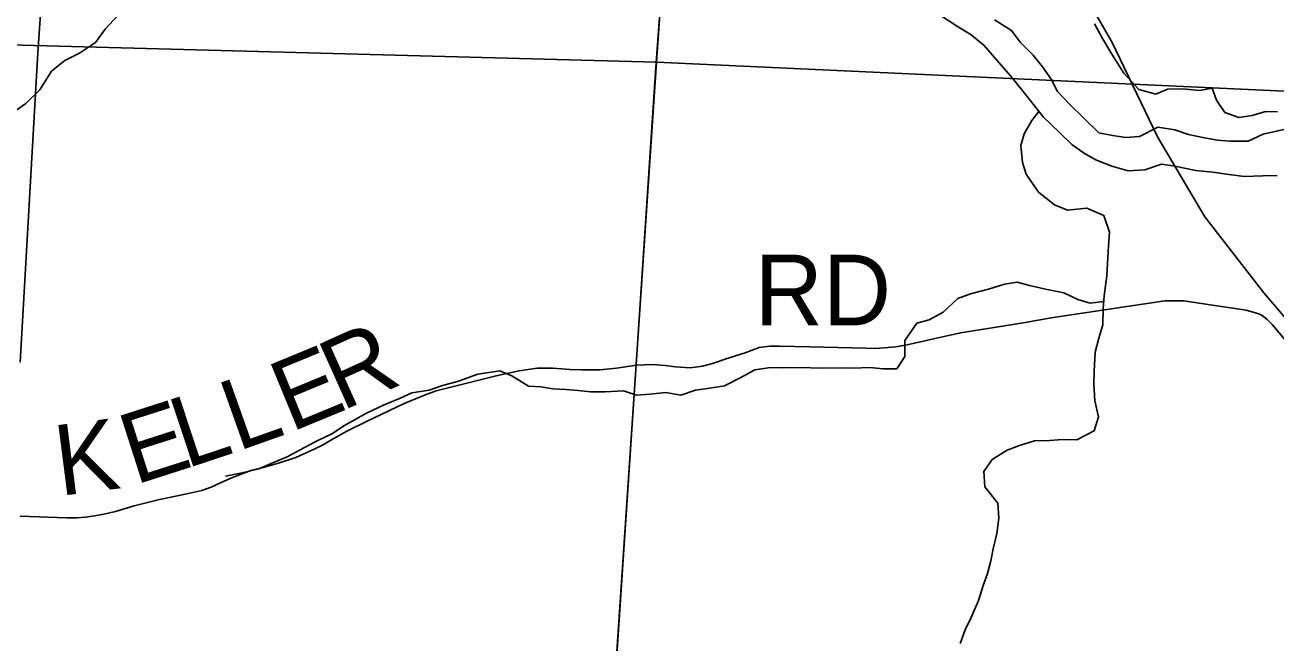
# Model space of a CAD drawing. Extents: x 39.8 to 73.8, y 13 to 35.
# Drawn here: x 42.92 to 43.927, y 30.717 to 31.214 of the extents above; entities that cross this region are included whole.
import ezdxf

# ---------------------------------------------------------------- set-up
doc = ezdxf.new("R2010")
doc.units = 0
for name, color, linetype in [('GM_X_Corporation', 7, 'Continuous'), ('GM_X_Major_River', 7, 'Continuous'), ('GM_X_Minor_Lake', 7, 'Continuous'), ('GM_X_Minor_River', 7, 'Continuous'), ('GM_X_Rail_Line', 7, 'Continuous'), ('GM_X_Township_Road', 7, 'Continuous'), ('GM_X_Township_Road_Text', 7, 'Continuous')]:
    doc.layers.add(name, color=color, linetype=linetype)

msp = doc.modelspace()

# ---------------------------------------------------------------- linework, layer by layer
at = {"layer": 'GM_X_Corporation'}
for points in [[(43.3481, 29.9766), (43.3525, 30.036), (43.3561, 30.0855), (43.3611, 30.1536), (43.3611, 30.1764), (43.4119, 30.9413), (43.4278, 31.1804), (43.4594, 31.6102), (43.4604, 31.6234), (43.4879, 31.9992), (43.5004, 32.1696), (43.5417, 32.788), (43.542, 32.7932), (43.5449, 32.8368), (43.546, 32.8532), (43.5465, 32.861), (43.5681, 33.1854), (43.5817, 33.4098), (43.6158, 33.865), (41.863, 33.865), (41.863, 28.2309)], [(48.663, 33.865), (43.6158, 33.865), (43.5817, 33.4098), (43.5681, 33.1854), (43.5465, 32.861), (43.546, 32.8532), (43.5449, 32.8368), (43.542, 32.7932), (43.5417, 32.788), (43.5004, 32.1696), (43.4879, 31.9992), (43.4604, 31.6234), (43.4594, 31.6102), (43.4278, 31.1804), (43.4119, 30.9413), (43.3611, 30.1764), (43.3611, 30.1536), (43.3561, 30.0855), (43.3525, 30.036), (43.3481, 29.9766)], [(42.916, 30.9432), (42.9303, 31.192), (42.9398, 31.3294), (42.9431, 31.3779), (42.9446, 31.3992), (42.9455, 31.4128), (42.9464, 31.4267), (42.9474, 31.4402), (42.9483, 31.4541), (42.9493, 31.4677), (42.9509, 31.4917), (42.9734, 31.8194), (42.9506, 31.8239), (42.8984, 31.8342)]]:
    msp.add_lwpolyline(points, dxfattribs=at)
for points in [[(43.5036, 32.2603), (44.516, 32.1957), (44.4392, 31.1377), (43.4282, 31.1846), (43.4969, 32.1712)], [(42.505, 32.2334), (43.4969, 32.1712), (43.4282, 31.1846), (42.4262, 31.2112)], [(43.4282, 31.1846), (43.3604, 30.1765), (43.3592, 30.1556), (42.3628, 30.2201), (42.4262, 31.2112)], [(44.4392, 31.1377), (44.3673, 30.1087), (43.3604, 30.1765), (43.4282, 31.1846)]]:
    msp.add_lwpolyline(points, close=True, dxfattribs=at)
at = {"layer": 'GM_X_Major_River'}
for p, q in [((43.6566, 31.2224), (43.6699, 31.2137)), ((43.7141, 31.2099), (43.7005, 31.2186)), ((43.6699, 31.2137), (43.6816, 31.2065)), ((43.6816, 31.2065), (43.6922, 31.1978)), ((43.721, 31.2005), (43.7141, 31.2099)), ((43.6922, 31.1978), (43.702, 31.1864)), ((43.7316, 31.1902), (43.721, 31.2005)), ((43.702, 31.1864), (43.7134, 31.1736)), ((43.7391, 31.1808), (43.7316, 31.1902)), ((43.7459, 31.1709), (43.7391, 31.1808)), ((43.7134, 31.1736), (43.7225, 31.1622)), ((43.7512, 31.161), (43.7459, 31.1709)), ((43.7225, 31.1622), (43.7319, 31.1504)), ((43.7607, 31.1508), (43.7512, 31.161)), ((43.7319, 31.1504), (43.7395, 31.1406)), ((43.7724, 31.1395), (43.7607, 31.1508)), ((43.7395, 31.1406), (43.7524, 31.1281)), ((43.7845, 31.1277), (43.7724, 31.1395)), ((43.7524, 31.1281), (43.7626, 31.1182)), ((43.7955, 31.1254), (43.7845, 31.1277)), ((43.8061, 31.1239), (43.7955, 31.1254)), ((43.8319, 31.1323), (43.8171, 31.1247)), ((43.8455, 31.13), (43.8319, 31.1323)), ((43.8565, 31.1262), (43.8455, 31.13)), ((43.8693, 31.1235), (43.8565, 31.1262)), ((43.9167, 31.1266), (43.9046, 31.1209)), ((43.9356, 31.1308), (43.9167, 31.1266)), ((43.7626, 31.1182), (43.7728, 31.111)), ((43.8171, 31.1247), (43.8061, 31.1239)), ((43.8799, 31.1217), (43.8693, 31.1235)), ((43.8898, 31.1209), (43.8799, 31.1217)), ((43.9046, 31.1209), (43.8898, 31.1209)), ((43.7728, 31.111), (43.7826, 31.1057)), ((43.7826, 31.1057), (43.7948, 31.1008)), ((43.7948, 31.1008), (43.808, 31.097)), ((43.808, 31.097), (43.8213, 31.0978)), ((43.8213, 31.0978), (43.8349, 31.1023)), ((43.8349, 31.1023), (43.8455, 31.1008)), ((43.8455, 31.1008), (43.8625, 31.0974)), ((43.8625, 31.0974), (43.8762, 31.0959)), ((43.8762, 31.0959), (43.889, 31.094)), ((43.889, 31.094), (43.9015, 31.0925)), ((43.9015, 31.0925), (43.9163, 31.0929)), ((43.9163, 31.0929), (43.928, 31.0932))]:
    msp.add_line(p, q, dxfattribs=at)
for points in [[(43.6566, 31.2224), (43.6699, 31.2137)], [(43.7005, 31.2186), (43.7141, 31.2099), (43.721, 31.2005), (43.7316, 31.1902), (43.7391, 31.1808), (43.7459, 31.1709), (43.7512, 31.161), (43.7607, 31.1508), (43.7724, 31.1395), (43.7845, 31.1277), (43.7955, 31.1254), (43.8061, 31.1239), (43.8171, 31.1247), (43.8319, 31.1323), (43.8455, 31.13), (43.8565, 31.1262), (43.8693, 31.1235), (43.8799, 31.1217), (43.8898, 31.1209), (43.9046, 31.1209), (43.9167, 31.1266), (43.9356, 31.1308)], [(43.6699, 31.2137), (43.6816, 31.2065), (43.6922, 31.1978), (43.702, 31.1864), (43.7134, 31.1736), (43.7225, 31.1622), (43.7319, 31.1504), (43.7395, 31.1406), (43.7524, 31.1281), (43.7626, 31.1182), (43.7728, 31.111), (43.7826, 31.1057), (43.7948, 31.1008), (43.808, 31.097), (43.8213, 31.0978), (43.8349, 31.1023), (43.8455, 31.1008), (43.8625, 31.0974), (43.8762, 31.0959), (43.889, 31.094), (43.9015, 31.0925), (43.9163, 31.0929), (43.928, 31.0932)]]:
    msp.add_lwpolyline(points, dxfattribs=at)
at = {"layer": 'GM_X_Minor_Lake'}
for p, q in [((43.781, 31.2153), (43.7873, 31.2035)), ((43.7873, 31.2035), (43.7948, 31.1909)), ((43.7948, 31.1909), (43.8046, 31.1757)), ((43.8046, 31.1757), (43.8166, 31.1624)), ((43.8166, 31.1624), (43.8303, 31.1586)), ((43.8303, 31.1586), (43.8397, 31.1627)), ((43.8397, 31.1627), (43.8519, 31.163)), ((43.8519, 31.163), (43.8655, 31.1618)), ((43.8655, 31.1618), (43.8757, 31.1636)), ((43.8757, 31.1636), (43.8791, 31.1538)), ((43.8791, 31.1538), (43.8858, 31.1439)), ((43.8858, 31.1439), (43.8972, 31.14)), ((43.8972, 31.14), (43.9078, 31.1415)), ((43.9078, 31.1415), (43.9184, 31.1448)), ((43.9184, 31.1448), (43.9282, 31.1444))]:
    msp.add_line(p, q, dxfattribs=at)
at = {"layer": 'GM_X_Minor_River'}
for p, q in [((42.9948, 31.222), (42.9846, 31.211)), ((42.9846, 31.211), (42.9767, 31.2004)), ((42.9767, 31.2004), (42.9638, 31.1916)), ((42.9521, 31.1859), (42.9414, 31.1772)), ((42.9638, 31.1916), (42.9521, 31.1859)), ((42.9414, 31.1772), (42.932, 31.1621)), ((42.932, 31.1621), (42.9206, 31.1511)), ((42.9206, 31.1511), (42.9081, 31.1424)), ((43.7304, 31.1375), (43.7243, 31.1269)), ((43.7361, 31.1449), (43.7304, 31.1375)), ((43.7243, 31.1269), (43.7217, 31.1175)), ((43.7217, 31.1175), (43.7228, 31.1038)), ((43.7228, 31.1038), (43.7259, 31.0943)), ((43.7259, 31.0943), (43.7357, 31.0799)), ((43.7357, 31.0799), (43.7486, 31.0697)), ((43.7486, 31.0697), (43.7592, 31.0655)), ((43.7592, 31.0655), (43.7747, 31.0671)), ((43.7747, 31.0671), (43.7883, 31.061)), ((43.7883, 31.061), (43.7929, 31.0477)), ((43.7929, 31.0477), (43.7921, 31.0367)), ((43.7921, 31.0367), (43.7917, 31.0273)), ((43.7917, 31.0273), (43.7909, 31.0125)), ((43.7084, 31.006), (43.6955, 31.0019)), ((43.7186, 31.0076), (43.7084, 31.006)), ((43.7285, 31.0049), (43.7186, 31.0076)), ((43.7429, 31.0015), (43.7285, 31.0049)), ((43.7909, 31.0125), (43.7887, 30.9966)), ((43.6709, 30.9943), (43.6592, 30.9833)), ((43.6812, 30.9981), (43.6709, 30.9943)), ((43.6955, 31.0019), (43.6812, 30.9981)), ((43.7561, 30.9988), (43.7429, 31.0015)), ((43.7675, 30.9935), (43.7561, 30.9988)), ((43.7887, 30.9966), (43.7879, 30.9863)), ((43.7773, 30.9905), (43.7675, 30.9935)), ((43.7883, 30.9919), (43.7773, 30.9905)), ((43.7879, 30.9863), (43.7875, 30.9731)), ((43.638, 30.9746), (43.6281, 30.9605)), ((43.6478, 30.9772), (43.638, 30.9746)), ((43.6592, 30.9833), (43.6478, 30.9772)), ((43.7875, 30.9731), (43.7845, 30.9625)), ((43.6281, 30.9605), (43.6281, 30.9477)), ((43.7845, 30.9625), (43.7815, 30.9511)), ((43.6281, 30.9477), (43.6217, 30.9378)), ((43.7815, 30.9511), (43.7807, 30.9359)), ((43.3022, 30.9362), (43.2844, 30.9336)), ((43.312, 30.9321), (43.3022, 30.9362)), ((43.5074, 30.937), (43.4968, 30.931)), ((43.5202, 30.9389), (43.5074, 30.937)), ((43.5305, 30.9385), (43.5202, 30.9389)), ((43.5407, 30.9389), (43.5305, 30.9385)), ((43.5524, 30.9386), (43.5407, 30.9389)), ((43.563, 30.9382), (43.5524, 30.9386)), ((43.577, 30.9386), (43.563, 30.9382)), ((43.5869, 30.9382), (43.577, 30.9386)), ((43.6001, 30.9389), (43.5869, 30.9382)), ((43.6107, 30.9378), (43.6001, 30.9389)), ((43.6217, 30.9378), (43.6107, 30.9378)), ((43.7807, 30.9359), (43.7803, 30.9257)), ((43.2552, 30.9241), (43.2454, 30.9207)), ((43.2689, 30.9279), (43.2552, 30.9241)), ((43.2844, 30.9336), (43.2689, 30.9279)), ((43.3253, 30.9237), (43.312, 30.9321)), ((43.3351, 30.9234), (43.3253, 30.9237)), ((43.4831, 30.9241), (43.4695, 30.9219)), ((43.4968, 30.931), (43.4831, 30.9241)), ((43.7803, 30.9257), (43.7811, 30.9121)), ((43.2215, 30.9139), (43.209, 30.9089)), ((43.2314, 30.9184), (43.2215, 30.9139)), ((43.2454, 30.9207), (43.2314, 30.9184)), ((43.345, 30.9218), (43.3351, 30.9234)), ((43.3556, 30.9211), (43.345, 30.9218)), ((43.3654, 30.9203), (43.3556, 30.9211)), ((43.3752, 30.9192), (43.3654, 30.9203)), ((43.3866, 30.9192), (43.3752, 30.9192)), ((43.4017, 30.92), (43.3866, 30.9192)), ((43.4123, 30.9165), (43.4017, 30.92)), ((43.4229, 30.9173), (43.4123, 30.9165)), ((43.4358, 30.9188), (43.4229, 30.9173)), ((43.4479, 30.9166), (43.4358, 30.9188)), ((43.4597, 30.9207), (43.4479, 30.9166)), ((43.4695, 30.9219), (43.4597, 30.9207)), ((43.209, 30.9089), (43.195, 30.9021)), ((43.7811, 30.9121), (43.7841, 30.8992)), ((43.195, 30.9021), (43.1772, 30.8923)), ((43.7841, 30.8992), (43.7807, 30.8878)), ((43.167, 30.8854), (43.1553, 30.8798)), ((43.1772, 30.8923), (43.167, 30.8854)), ((43.7807, 30.8878), (43.7667, 30.8806)), ((43.145, 30.8744), (43.131, 30.8669)), ((43.1553, 30.8798), (43.145, 30.8744)), ((43.7205, 30.876), (43.7107, 30.8723)), ((43.7326, 30.8798), (43.7205, 30.876)), ((43.7447, 30.8802), (43.7326, 30.8798)), ((43.755, 30.881), (43.7447, 30.8802)), ((43.7667, 30.8806), (43.755, 30.881)), ((43.131, 30.8669), (43.1201, 30.8623)), ((43.6985, 30.8647), (43.6917, 30.8552)), ((43.7107, 30.8723), (43.6985, 30.8647)), ((43.0947, 30.854), (43.0814, 30.8513)), ((43.1083, 30.8574), (43.0947, 30.854)), ((43.1201, 30.8623), (43.1083, 30.8574)), ((43.6917, 30.8552), (43.6925, 30.8427)), ((43.6925, 30.8427), (43.7031, 30.8298)), ((43.7031, 30.8298), (43.7038, 30.8177)), ((43.7038, 30.8177), (43.7023, 30.8052)), ((43.7023, 30.8052), (43.6993, 30.793)), ((43.6993, 30.793), (43.6974, 30.7832)), ((43.6974, 30.7832), (43.6947, 30.773)), ((43.6947, 30.773), (43.6913, 30.7635)), ((43.6913, 30.7635), (43.6875, 30.7513)), ((43.6875, 30.7513), (43.6815, 30.7377)), ((43.6815, 30.7377), (43.6769, 30.7278)), ((43.6769, 30.7278), (43.6728, 30.7169))]:
    msp.add_line(p, q, dxfattribs=at)
at = {"layer": 'GM_X_Rail_Line'}
msp.add_lwpolyline([(43.9722, 30.9346), (43.9172, 30.9989), (43.8698, 31.0601), (43.8316, 31.1243), (43.7949, 31.2008), (43.7427, 31.2908), (43.6864, 31.3966), (43.6512, 31.4624), (43.616, 31.5129), (43.5579, 31.5802), (43.5289, 31.6153), (43.5, 31.6378)], dxfattribs=at)
at = {"layer": 'GM_X_Township_Road'}
for points in [[(43.6287, 30.9569), (43.6336, 30.9579), (43.6526, 30.9622), (43.6731, 30.9667), (43.7002, 30.971), (43.725, 30.9751), (43.7461, 30.9788), (43.8374, 30.9925), (43.8527, 30.9925), (43.8759, 30.9891), (43.9029, 30.985), (43.9133, 30.9821), (43.9159, 30.9806), (43.9195, 30.9778), (43.9238, 30.9735), (43.9942, 30.8898), (44.0044, 30.8776), (44.0099, 30.8732), (44.0159, 30.87)], [(43.4997, 30.9505), (43.511, 30.9548), (43.5196, 30.956), (43.5273, 30.956), (43.5518, 30.9555), (43.5968, 30.9543), (43.6047, 30.954), (43.6145, 30.9548), (43.6209, 30.9555), (43.6287, 30.9569)], [(42.916, 30.8193), (42.9534, 30.818), (42.962, 30.8179), (42.9688, 30.8184), (42.976, 30.8194), (42.9834, 30.8209), (42.9929, 30.8231), (43.0078, 30.8276), (43.0283, 30.8326), (43.0414, 30.8352), (43.0527, 30.8376), (43.0623, 30.8399), (43.0698, 30.8426), (43.078, 30.8462), (43.087, 30.8503), (43.1019, 30.856), (43.1116, 30.8585), (43.1241, 30.862), (43.1379, 30.8663), (43.1492, 30.8714), (43.159, 30.8761), (43.168, 30.8814), (43.1796, 30.8879), (43.1948, 30.8953), (43.2252, 30.9098), (43.2417, 30.9165), (43.251, 30.92), (43.2638, 30.9232), (43.2992, 30.9322), (43.3179, 30.9361), (43.3323, 30.9383), (43.3448, 30.9384), (43.3588, 30.9372), (43.3678, 30.937), (43.3826, 30.937), (43.3962, 30.9384), (43.4122, 30.9408), (43.425, 30.9412), (43.4354, 30.9404), (43.4437, 30.9394), (43.4553, 30.9385), (43.4653, 30.9398), (43.4733, 30.942), (43.4868, 30.9465), (43.4997, 30.9505)]]:
    msp.add_lwpolyline(points, dxfattribs=at)

# ---------------------------------------------------------------- texts
at = {"layer": 'GM_X_Township_Road_Text'}
for s, height, rotation, p in [('RD', 0.05682, 0, (43.5074, 30.9728)), ('R', 0.0568, 24.2013, (43.1749, 30.9035)), ('E', 0.0568, 22.4331, (43.1339, 30.8865)), ('L', 0.0568, 19.6358, (43.0911, 30.8712)), ('L', 0.0568, 18.3631, (43.0495, 30.8573)), ('E', 0.0568, 17.7822, (43.0084, 30.8442)), ('K', 0.0568, 7.2795, (42.9479, 30.8354))]:
    msp.add_text(s, height=height, rotation=rotation, dxfattribs=at).set_placement(p)

doc.saveas('drawing.dxf')
